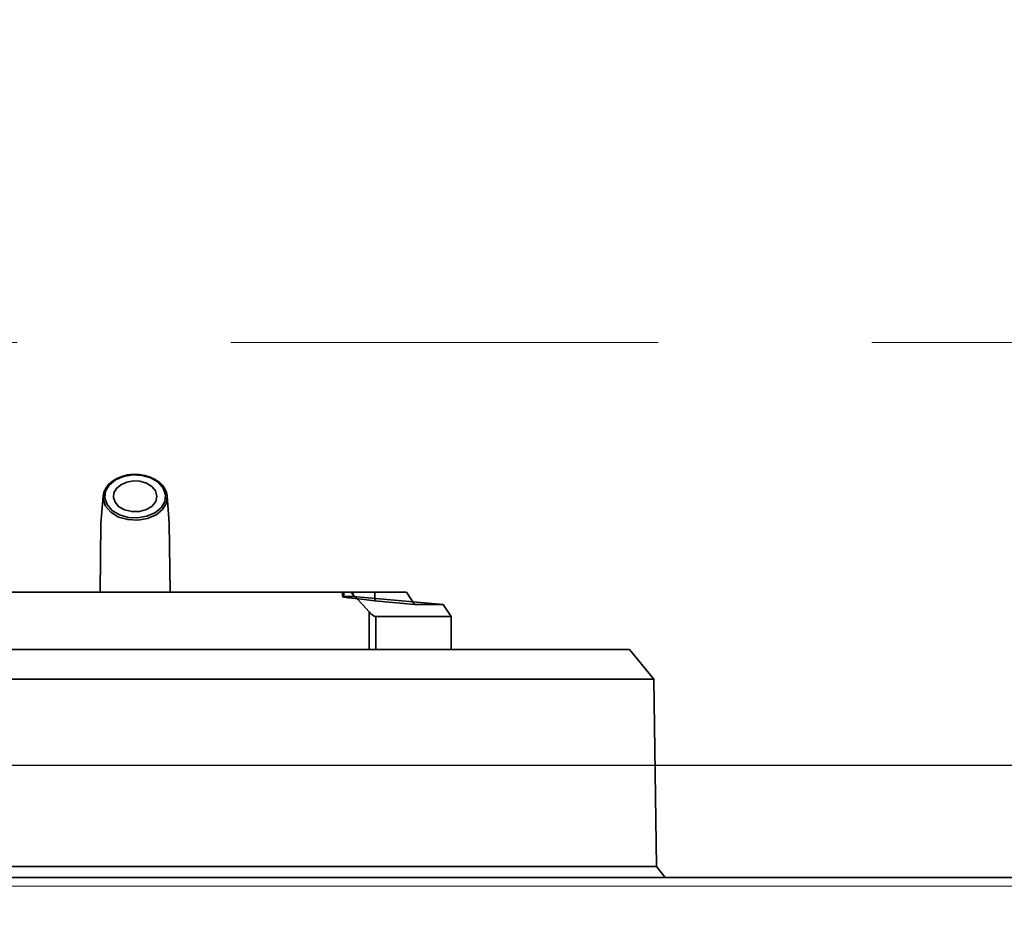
# Model space of a CAD drawing. Header units: millimetres. Extents: x -1465 to 393277, y -3788 to 454312.
# Tile 435 of 656: x 359038 to 359153, y 11970 to 12076. Entities that reach past the tile are written whole.
import ezdxf

# ---------------------------------------------------------------- set-up
doc = ezdxf.new("R2010")
doc.units = ezdxf.units.MM
doc.header["$XCLIPFRAME"] = 2
doc.linetypes.add('DASHED', pattern=[0.75, 0.5, -0.25])
for name, color, linetype in [('AHU03-3-68634OBJ', 8, 'Continuous'), ('EC-MTR_250-0_7OBJ', 8, 'Continuous'), ('FLUID-Wy2', 8, 'Continuous')]:
    doc.layers.add(name, color=color, linetype=linetype)
picture_1 = doc.add_image_def('image1.bmp', size_in_pixel=(951, 911))

msp = doc.modelspace()

# ---------------------------------------------------------------- linework, layer by layer
at = {"layer": 'AHU03-3-68634OBJ', "color": 8, "linetype": 'Continuous', "lineweight": 35, "ltscale": 100}
msp.add_line((359172.59, 11975.6), (358905.59, 11975.6), dxfattribs=at)
at = {"layer": 'EC-MTR_250-0_7OBJ', "color": 8, "linetype": 'Continuous', "lineweight": 35, "ltscale": 100}
for p, q in [((359047.84, 12020.23), (359047.59, 12017.07)), ((359055.35, 12020.23), (359055.59, 12017.07)), ((359047.59, 12017.07), (359047.5, 12009)), ((359055.59, 12017.07), (359055.69, 12009)), ((359083.36, 12009), (358994.83, 12009)), ((359075.85, 12008.48), (359075.85, 12009)), ((359076.02, 12009), (359076.02, 12008.5)), ((359077.09, 12008.5), (359077.09, 12009)), ((359079.65, 12009), (359079.65, 12008)), ((359083.36, 12009), (359084.27, 12007.55)), ((359077.09, 12008.5), (359076.02, 12008.5)), ((359077.09, 12008.5), (359087.64, 12007.55)), ((359084.27, 12007.55), (359079.65, 12008)), ((359078.98, 12006.69), (359078.98, 12002.3)), ((359087.64, 12007.55), (359084.27, 12007.55)), ((359087.64, 12007.55), (359088.59, 12006.14)), ((359079.74, 12006.14), (359079.74, 12002.3)), ((359088.59, 12006.14), (359079.74, 12006.14)), ((359088.59, 12002.3), (359088.59, 12006.14)), ((358968.74, 12002.3), (359109.44, 12002.3)), ((359109.44, 12002.3), (359112.29, 11998.8)), ((358977.08, 11998.8), (359094.58, 11998.8)), ((359112.29, 11998.8), (359094.58, 11998.8)), ((359112.29, 11998.8), (359112.59, 11976.9)), ((359112.59, 11976.9), (358965.59, 11976.9)), ((359112.59, 11976.9), (359113.61, 11975.6))]:
    msp.add_line(p, q, dxfattribs=at)
at = {"layer": 'EC-MTR_250-0_7OBJ', "color": 8, "linetype": 'Continuous', "lineweight": 35, "ltscale": 100, "flags": 128}
for points in [[(359047.84, 12020.23), (359047.94, 12020.72), (359048.16, 12021.19), (359048.49, 12021.62), (359048.93, 12022), (359049.46, 12022.32), (359050.05, 12022.56), (359050.7, 12022.72), (359051.38, 12022.8), (359052.06, 12022.78), (359052.73, 12022.67), (359053.36, 12022.48), (359053.93, 12022.21), (359054.42, 12021.87)], [(359054.45, 12021.82), (359053.55, 12022.36), (359052.46, 12022.68), (359051.29, 12022.74), (359050.15, 12022.55), (359049.15, 12022.11), (359048.38, 12021.47), (359047.94, 12020.7), (359047.85, 12019.87), (359048.12, 12019.06), (359048.74, 12018.35)], [(359054.3, 12021.86), (359053.44, 12022.38), (359052.41, 12022.67), (359051.31, 12022.73), (359050.24, 12022.55), (359049.29, 12022.14), (359048.56, 12021.54), (359048.14, 12020.82), (359048.04, 12020.03), (359048.3, 12019.25), (359048.89, 12018.57)], [(359048.74, 12018.35), (359049.64, 12017.8), (359050.72, 12017.49), (359051.9, 12017.42), (359053.04, 12017.62), (359054.04, 12018.06), (359054.8, 12018.69), (359055.25, 12019.46), (359055.34, 12020.3), (359055.07, 12021.11), (359054.45, 12021.82)], [(359048.89, 12018.57), (359049.75, 12018.05), (359050.78, 12017.76), (359051.88, 12017.7), (359052.95, 12017.88), (359053.9, 12018.29), (359054.62, 12018.89), (359055.05, 12019.61), (359055.15, 12020.4), (359054.89, 12021.18), (359054.3, 12021.86)], [(359049.66, 12019.04), (359049.24, 12019.52), (359049.05, 12020.08), (359049.11, 12020.63), (359049.41, 12021.15), (359049.93, 12021.58), (359050.6, 12021.88), (359051.37, 12022.02), (359052.16, 12021.98), (359052.91, 12021.76), (359053.53, 12021.39)], [(359054.42, 12021.87), (359054.8, 12021.51), (359055.08, 12021.1), (359055.26, 12020.67), (359055.35, 12020.23)], [(359053.53, 12021.39), (359053.98, 12020.85), (359054.14, 12020.23), (359054, 12019.62), (359053.58, 12019.08), (359052.91, 12018.66), (359052.09, 12018.44), (359051.19, 12018.43), (359050.35, 12018.64), (359049.66, 12019.04)], [(359078.98, 12006.69), (359078.24, 12007.52), (359077.51, 12008.29), (359076.79, 12009)], [(359076.02, 12008.5), (359075.92, 12008.5), (359075.87, 12008.49), (359075.85, 12008.48)], [(359075.85, 12008.48), (359076.02, 12008.43), (359076.52, 12008.35), (359077.33, 12008.25), (359078.4, 12008.13), (359079.65, 12008)], [(359079.74, 12006.14), (359079.58, 12006.18), (359079.39, 12006.29), (359079.19, 12006.47), (359078.98, 12006.69)]]:
    msp.add_lwpolyline(points, dxfattribs=at)
at = {"layer": 'FLUID-Wy2', "color": 8, "linetype": 'DASHED', "lineweight": 18, "ltscale": 100}
msp.add_line((359562.8, 12038.21), (357562.8, 12038.21), dxfattribs=at)
at = {"layer": 'FLUID-Wy2', "color": 8, "linetype": 'Continuous', "lineweight": 25, "ltscale": 100}
msp.add_line((359562.8, 11988.71), (357562.8, 11988.71), dxfattribs=at)
at = {"layer": 'FLUID-Wy2', "color": 8, "linetype": 'Continuous', "lineweight": 18, "ltscale": 100}
for p, q in [((357562.8, 11974.57), (359562.8, 11974.57)), ((359562.8, 11974.57), (357562.8, 11974.57))]:
    msp.add_line(p, q, dxfattribs=at)

# ---------------------------------------------------------------- pictures from other files: only their frames are drawn
at = {"color": 8, "lineweight": 13}
image = msp.add_image(picture_1, insert=(357606.99, 12545.82), size_in_units=(1986.02, 1904.63), rotation=-90, dxfattribs=at)
image.set_boundary_path([(-0.5, -0.5), (950.5, 910.5)])

doc.saveas('drawing.dxf')
